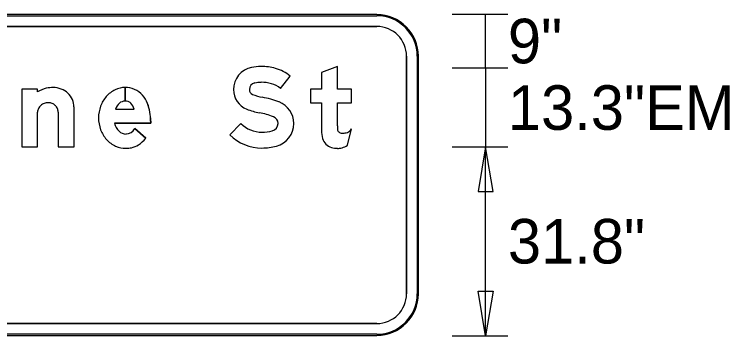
# Model space of a CAD drawing. Extents: x 1806251 to 1809821, y 414895 to 422886.
# Drawn here: x 1809677.816 to 1809679.019, y 415182.11 to 415182.651 of the extents above; entities that cross this region are included whole.
import ezdxf

# ---------------------------------------------------------------- set-up
doc = ezdxf.new("R2010")
doc.units = 0
for name, color, linetype in [('GSBWFILL', 7, 'Continuous'), ('GSCOLORFILL', 7, 'Continuous'), ('GSDIMS', 7, 'Continuous'), ('GSOUTLINE', 7, 'Continuous')]:
    doc.layers.add(name, color=color, linetype=linetype)

msp = doc.modelspace()

# ---------------------------------------------------------------- linework, layer by layer
at = {"layer": 'GSBWFILL'}
for p, q in [((1809678.4255, 415182.6505), (1809676.7655, 415182.6505)), ((1809676.7655, 415182.6305), (1809678.4255, 415182.6305)), ((1809678.4755, 415182.5805), (1809678.4755, 415182.1805)), ((1809678.4955, 415182.1805), (1809678.4955, 415182.5805)), ((1809678.0023, 415182.5278), (1809678.0023, 415182.5048)), ((1809678.0023, 415182.5048), (1809678.0023, 415182.5278)), ((1809677.8897, 415182.4863), (1809677.8897, 415182.428)), ((1809677.9861, 415182.4915), (1809678.0176, 415182.4915)), ((1809678.0187, 415182.4585), (1809678.0369, 415182.4424)), ((1809678.3761, 415182.4305), (1809678.3831, 415182.458)), ((1809678.4255, 415182.1305), (1809676.7657, 415182.1305)), ((1809676.7657, 415182.1105), (1809678.4255, 415182.1105))]:
    msp.add_line(p, q, dxfattribs=at)
for points in [[(1809678.3592, 415182.4632), (1809678.3592, 415182.5021), (1809678.3831, 415182.5021), (1809678.3831, 415182.5251), (1809678.3592, 415182.5251), (1809678.3592, 415182.5633), (1809678.3326, 415182.5532), (1809678.3326, 415182.5251), (1809678.3139, 415182.5251), (1809678.3139, 415182.5021), (1809678.3326, 415182.5021), (1809678.3326, 415182.4552)], [(1809678.2634, 415182.5259), (1809678.2799, 415182.5469)], [(1809677.8551, 415182.5203), (1809677.8551, 415182.5251), (1809677.8285, 415182.5251), (1809677.8285, 415182.428), (1809677.8551, 415182.428), (1809677.8551, 415182.4863)], [(1809677.8897, 415182.428), (1809677.9163, 415182.428), (1809677.9163, 415182.4951)], [(1809678.0453, 415182.4713), (1809678.0453, 415182.4675), (1809677.9846, 415182.4675)], [(1809678.197, 415182.4671), (1809678.1783, 415182.4482)]]:
    msp.add_lwpolyline(points, dxfattribs=at)
for centre, radius, start, end in [((1809678.4255, 415182.5805), 0.07, 0, 90), ((1809678.4255, 415182.5805), 0.05, 0, 90), ((1809678.4255, 415182.1805), 0.07, 270, 0), ((1809678.4255, 415182.1805), 0.05, 270, 0)]:
    msp.add_arc(centre, radius, start, end, dxfattribs=at)
for centre, major_axis, ratio, start_param, end_param in [((1809678.2227, 415182.5242), (0, 0.0381), 0.999996, 0.202758, 1.570796), ((1809678.2308, 415182.4847), (0, 0.0783), 0.999996, 0, 0.202758), ((1809678.2308, 415182.467), (0, 0.0961), 0.999996, 6.026234, 6.283185), ((1809678.2397, 415182.5009), (0, 0.061), 0.999996, 5.565152, 6.026234), ((1809678.2227, 415182.5242), (0, 0.0115), 0.999996, 0.202758, 1.570796), ((1809678.2308, 415182.4847), (0, 0.0517), 0.999996, 0, 0.202758), ((1809678.2308, 415182.467), (0, 0.0695), 0.999996, 6.026234, 6.283185), ((1809678.2397, 415182.5009), (0, 0.0344), 0.999996, 5.523837, 6.026234), ((1809677.8808, 415182.4799), (0, 0.0479), 0.999997, 0.235088, 0.567132), ((1809677.8813, 415182.4745), (0, 0.0532), 0.999997, 0, 0.219986), ((1809677.8813, 415182.4903), (0, 0.0374), 0.999997, 5.914285, 6.283185), ((1809677.8822, 415182.4926), (0, 0.0349), 0.999997, 5.532258, 5.914285), ((1809677.8836, 415182.4941), (0, 0.0329), 0.999997, 5.130076, 5.532258), ((1809678.005, 415182.4826), (0, 0.0457), 0.999997, 0.44196, 0.851746), ((1809678.0023, 415182.4884), (0, 0.0394), 0.999997, 0, 0.44196), ((1809678.0023, 415182.4884), (0, 0.0394), 0.999997, 5.868518, 6.283016), ((1809678.0013, 415182.4868), (0, 0.0412), 0.999997, 5.061282, 5.861635), ((1809678.2199, 415182.5242), (0, 0.0353), 0.999996, 1.570796, 2.761249), ((1809678.2199, 415182.5242), (0, 0.0087), 0.999996, 1.570796, 2.761249), ((1809677.8857, 415182.4951), (0, 0.0305), 0.999997, 4.712389, 5.130076), ((1809678.0092, 415182.4789), (0, 0.0513), 0.999997, 0.851746, 1.222943), ((1809678.0023, 415182.4894), (0, 0.0154), 0.999997, 0, 0.684319), ((1809678.0023, 415182.4869), (0, 0.0179), 0.999997, 6.008019, 6.282813), ((1809678.2489, 415182.5967), (0, 0.0868), 0.999996, 2.761249, 2.95744), ((1809678.2033, 415182.3522), (0, 0.1619), 0.999996, 5.918637, 6.099033), ((1809677.8689, 415182.4863), (0, 0.0139), 0.999997, 1.126231, 1.570796), ((1809677.8711, 415182.4853), (0, 0.0162), 0.999997, 0.715718, 1.126231), ((1809677.8724, 415182.4837), (0, 0.0183), 0.999997, 0.345704, 0.715718), ((1809677.8733, 415182.4813), (0, 0.0209), 0.999997, 0, 0.345704), ((1809677.8733, 415182.4854), (0, 0.0168), 0.999997, 5.900624, 6.283185), ((1809677.8735, 415182.4859), (0, 0.0163), 0.999997, 5.51227, 5.900624), ((1809677.8738, 415182.4861), (0, 0.0159), 0.999997, 5.115435, 5.51227), ((1809677.8742, 415182.4863), (0, 0.0154), 0.999997, 4.712389, 5.115435), ((1809678.0159, 415182.4765), (0, 0.0584), 0.999997, 1.222943, 1.570796), ((1809678.0061, 415182.4854), (0, 0.0209), 0.999997, 0.703138, 1.275447), ((1809678.0045, 415182.4945), (0, 0.00997), 0.999997, 5.468651, 6.008019), ((1809677.9926, 415182.4833), (0, 0.0263), 0.999997, 5.027692, 5.468651), ((1809677.9588, 415182.4713), (0, 0.0864), 0.999997, 4.712389, 5.061282), ((1809678.2473, 415182.4673), (0, 0.0387), 0.999996, 4.712389, 5.918637), ((1809678.2489, 415182.5967), (0, 0.1134), 0.999996, 2.761249, 2.95744), ((1809678.2033, 415182.3522), (0, 0.1353), 0.999996, 5.918637, 6.099033), ((1809678.0141, 415182.4765), (0, 0.0566), 0.999997, 1.570796, 1.928626), ((1809678.2473, 415182.4673), (0, 0.0121), 0.999996, 4.712389, 5.918637), ((1809678.009, 415182.4746), (0, 0.0512), 0.999997, 1.928626, 2.305123), ((1809678.0101, 415182.4732), (0, 0.0262), 0.999997, 1.788032, 2.378697), ((1809678.0024, 415182.4686), (0, 0.0191), 0.999997, 3.209537, 4.158837), ((1809678.2324, 415182.5028), (0, 0.0503), 0.999996, 2.360607, 3.141593), ((1809678.2465, 415182.4673), (0, 0.0129), 0.999996, 3.401517, 4.712389), ((1809678.2465, 415182.4673), (0, 0.0395), 0.999996, 3.401517, 4.712389), ((1809678.5257, 415182.4632), (0, 0.1665), 0.999991, 1.570796, 1.606005), ((1809678.3668, 415182.4587), (0, 0.00765), 0.999991, 1.74085, 2.407828), ((1809678.3656, 415182.4711), (0, 0.0218), 0.999991, 3.756278, 4.071638), ((1809678.004, 415182.4668), (0, 0.0173), 0.999997, 2.383204, 3.128268), ((1809678.2324, 415182.5028), (0, 0.0769), 0.999996, 2.360607, 3.141593), ((1809678.2324, 415182.5202), (0, 0.0677), 0.999996, 3.141593, 3.401517), ((1809678.3842, 415182.4552), (0, 0.0516), 0.999991, 1.570796, 1.830698), ((1809678.367, 415182.4589), (0, 0.00801), 0.999991, 2.407828, 3.141593), ((1809678.367, 415182.4929), (0, 0.042), 0.999991, 3.141593, 3.310762), ((1809678.3724, 415182.4614), (0, 0.00997), 0.999991, 3.310762, 3.756278), ((1809678.0058, 415182.4717), (0, 0.0468), 0.999997, 2.305123, 2.711411), ((1809677.9979, 415182.473), (0, 0.0495), 0.999997, 3.710413, 4.047817), ((1809678.3552, 415182.4475), (0, 0.0216), 0.999991, 1.830698, 2.869526), ((1809678.0037, 415182.4672), (0, 0.0418), 0.999997, 2.711411, 3.141593), ((1809678.0037, 415182.4672), (0, 0.0418), 0.999997, 3.141593, 3.35931), ((1809678.0049, 415182.462), (0, 0.0366), 0.999997, 3.35931, 3.710413), ((1809678.2324, 415182.5202), (0, 0.0943), 0.999996, 3.141593, 3.401517), ((1809678.3592, 415182.4618), (0, 0.0364), 0.999991, 2.869526, 3.141593), ((1809678.3592, 415182.4778), (0, 0.0525), 0.999991, 3.141593, 3.205734), ((1809678.3611, 415182.447), (0, 0.0216), 0.999991, 3.205734, 3.427755), ((1809678.3583, 415182.4566), (0, 0.0316), 0.999991, 3.427755, 3.738844)]:
    msp.add_ellipse(centre, major_axis=major_axis, ratio=ratio, start_param=start_param, end_param=end_param, dxfattribs=at)
at = {"layer": 'GSCOLORFILL'}
for p, q in [((1809678.4255, 415182.6505), (1809676.7655, 415182.6505)), ((1809678.4255, 415182.6505), (1809676.7655, 415182.6505)), ((1809678.4255, 415182.6505), (1809676.7655, 415182.6505)), ((1809676.7655, 415182.6485), (1809678.4255, 415182.6485)), ((1809676.7655, 415182.6305), (1809678.4255, 415182.6305)), ((1809678.4755, 415182.5805), (1809678.4755, 415182.1805)), ((1809678.4935, 415182.5805), (1809678.4935, 415182.1805)), ((1809678.4955, 415182.1805), (1809678.4955, 415182.5805)), ((1809678.4955, 415182.1805), (1809678.4955, 415182.5805)), ((1809678.4955, 415182.1805), (1809678.4955, 415182.5805)), ((1809678.0023, 415182.5278), (1809678.0023, 415182.5048)), ((1809678.0023, 415182.5048), (1809678.0023, 415182.5278)), ((1809677.8897, 415182.4863), (1809677.8897, 415182.428)), ((1809677.9861, 415182.4915), (1809678.0176, 415182.4915)), ((1809678.0187, 415182.4585), (1809678.0369, 415182.4424)), ((1809678.3761, 415182.4305), (1809678.3831, 415182.458)), ((1809678.4255, 415182.1305), (1809676.7657, 415182.1305)), ((1809678.4255, 415182.1125), (1809676.7655, 415182.1125)), ((1809676.7655, 415182.1105), (1809678.4255, 415182.1105)), ((1809676.7655, 415182.1105), (1809678.4255, 415182.1105)), ((1809676.7657, 415182.1105), (1809678.4255, 415182.1105))]:
    msp.add_line(p, q, dxfattribs=at)
for points in [[(1809678.3592, 415182.4632), (1809678.3592, 415182.5021), (1809678.3831, 415182.5021), (1809678.3831, 415182.5251), (1809678.3592, 415182.5251), (1809678.3592, 415182.5633), (1809678.3326, 415182.5532), (1809678.3326, 415182.5251), (1809678.3139, 415182.5251), (1809678.3139, 415182.5021), (1809678.3326, 415182.5021), (1809678.3326, 415182.4552)], [(1809678.2634, 415182.5259), (1809678.2799, 415182.5469)], [(1809677.8551, 415182.5203), (1809677.8551, 415182.5251), (1809677.8285, 415182.5251), (1809677.8285, 415182.428), (1809677.8551, 415182.428), (1809677.8551, 415182.4863)], [(1809677.8897, 415182.428), (1809677.9163, 415182.428), (1809677.9163, 415182.4951)], [(1809678.0453, 415182.4713), (1809678.0453, 415182.4675), (1809677.9846, 415182.4675)], [(1809678.197, 415182.4671), (1809678.1783, 415182.4482)]]:
    msp.add_lwpolyline(points, dxfattribs=at)
for centre, radius, start, end in [((1809678.4255, 415182.5805), 0.07, 0, 90), ((1809678.4255, 415182.5805), 0.07, 0, 90), ((1809678.4255, 415182.5805), 0.07, 0, 90), ((1809678.4255, 415182.5805), 0.068, 0, 90), ((1809678.4255, 415182.5805), 0.05, 0, 90), ((1809678.4255, 415182.1805), 0.07, 270, 0), ((1809678.4255, 415182.1805), 0.07, 270, 0), ((1809678.4255, 415182.1805), 0.05, 270, 0), ((1809678.4255, 415182.1805), 0.07, 270, 0), ((1809678.4255, 415182.1805), 0.068, 270, 0)]:
    msp.add_arc(centre, radius, start, end, dxfattribs=at)
for centre, major_axis, ratio, start_param, end_param in [((1809678.2227, 415182.5242), (0, 0.0381), 0.999996, 0.202758, 1.570796), ((1809678.2308, 415182.4847), (0, 0.0783), 0.999996, 0, 0.202758), ((1809678.2308, 415182.467), (0, 0.0961), 0.999996, 6.026234, 6.283185), ((1809678.2397, 415182.5009), (0, 0.061), 0.999996, 5.565152, 6.026234), ((1809678.2227, 415182.5242), (0, 0.0115), 0.999996, 0.202758, 1.570796), ((1809678.2308, 415182.4847), (0, 0.0517), 0.999996, 0, 0.202758), ((1809678.2308, 415182.467), (0, 0.0695), 0.999996, 6.026234, 6.283185), ((1809678.2397, 415182.5009), (0, 0.0344), 0.999996, 5.523837, 6.026234), ((1809677.8808, 415182.4799), (0, 0.0479), 0.999997, 0.235088, 0.567132), ((1809677.8813, 415182.4745), (0, 0.0532), 0.999997, 0, 0.219986), ((1809677.8813, 415182.4903), (0, 0.0374), 0.999997, 5.914285, 6.283185), ((1809677.8822, 415182.4926), (0, 0.0349), 0.999997, 5.532258, 5.914285), ((1809677.8836, 415182.4941), (0, 0.0329), 0.999997, 5.130076, 5.532258), ((1809678.005, 415182.4826), (0, 0.0457), 0.999997, 0.44196, 0.851746), ((1809678.0023, 415182.4884), (0, 0.0394), 0.999997, 0, 0.44196), ((1809678.0023, 415182.4884), (0, 0.0394), 0.999997, 5.868518, 6.283016), ((1809678.0013, 415182.4868), (0, 0.0412), 0.999997, 5.061282, 5.861635), ((1809678.2199, 415182.5242), (0, 0.0353), 0.999996, 1.570796, 2.761249), ((1809678.2199, 415182.5242), (0, 0.0087), 0.999996, 1.570796, 2.761249), ((1809677.8857, 415182.4951), (0, 0.0305), 0.999997, 4.712389, 5.130076), ((1809678.0092, 415182.4789), (0, 0.0513), 0.999997, 0.851746, 1.222943), ((1809678.0023, 415182.4894), (0, 0.0154), 0.999997, 0, 0.684319), ((1809678.0023, 415182.4869), (0, 0.0179), 0.999997, 6.008019, 6.282813), ((1809678.2489, 415182.5967), (0, 0.0868), 0.999996, 2.761249, 2.95744), ((1809678.2033, 415182.3522), (0, 0.1619), 0.999996, 5.918637, 6.099033), ((1809677.8689, 415182.4863), (0, 0.0139), 0.999997, 1.126231, 1.570796), ((1809677.8711, 415182.4853), (0, 0.0162), 0.999997, 0.715718, 1.126231), ((1809677.8724, 415182.4837), (0, 0.0183), 0.999997, 0.345704, 0.715718), ((1809677.8733, 415182.4813), (0, 0.0209), 0.999997, 0, 0.345704), ((1809677.8733, 415182.4854), (0, 0.0168), 0.999997, 5.900624, 6.283185), ((1809677.8735, 415182.4859), (0, 0.0163), 0.999997, 5.51227, 5.900624), ((1809677.8738, 415182.4861), (0, 0.0159), 0.999997, 5.115435, 5.51227), ((1809677.8742, 415182.4863), (0, 0.0154), 0.999997, 4.712389, 5.115435), ((1809678.0159, 415182.4765), (0, 0.0584), 0.999997, 1.222943, 1.570796), ((1809678.0061, 415182.4854), (0, 0.0209), 0.999997, 0.703138, 1.275447), ((1809678.0045, 415182.4945), (0, 0.00997), 0.999997, 5.468651, 6.008019), ((1809677.9926, 415182.4833), (0, 0.0263), 0.999997, 5.027692, 5.468651), ((1809677.9588, 415182.4713), (0, 0.0864), 0.999997, 4.712389, 5.061282), ((1809678.2473, 415182.4673), (0, 0.0387), 0.999996, 4.712389, 5.918637), ((1809678.2489, 415182.5967), (0, 0.1134), 0.999996, 2.761249, 2.95744), ((1809678.2033, 415182.3522), (0, 0.1353), 0.999996, 5.918637, 6.099033), ((1809678.0141, 415182.4765), (0, 0.0566), 0.999997, 1.570796, 1.928626), ((1809678.2473, 415182.4673), (0, 0.0121), 0.999996, 4.712389, 5.918637), ((1809678.009, 415182.4746), (0, 0.0512), 0.999997, 1.928626, 2.305123), ((1809678.0101, 415182.4732), (0, 0.0262), 0.999997, 1.788032, 2.378697), ((1809678.0024, 415182.4686), (0, 0.0191), 0.999997, 3.209537, 4.158837), ((1809678.2324, 415182.5028), (0, 0.0503), 0.999996, 2.360607, 3.141593), ((1809678.2465, 415182.4673), (0, 0.0129), 0.999996, 3.401517, 4.712389), ((1809678.2465, 415182.4673), (0, 0.0395), 0.999996, 3.401517, 4.712389), ((1809678.5257, 415182.4632), (0, 0.1665), 0.999991, 1.570796, 1.606005), ((1809678.3668, 415182.4587), (0, 0.00765), 0.999991, 1.74085, 2.407828), ((1809678.3656, 415182.4711), (0, 0.0218), 0.999991, 3.756278, 4.071638), ((1809678.004, 415182.4668), (0, 0.0173), 0.999997, 2.383204, 3.128268), ((1809678.2324, 415182.5028), (0, 0.0769), 0.999996, 2.360607, 3.141593), ((1809678.2324, 415182.5202), (0, 0.0677), 0.999996, 3.141593, 3.401517), ((1809678.3842, 415182.4552), (0, 0.0516), 0.999991, 1.570796, 1.830698), ((1809678.367, 415182.4589), (0, 0.00801), 0.999991, 2.407828, 3.141593), ((1809678.367, 415182.4929), (0, 0.042), 0.999991, 3.141593, 3.310762), ((1809678.3724, 415182.4614), (0, 0.00997), 0.999991, 3.310762, 3.756278), ((1809678.0058, 415182.4717), (0, 0.0468), 0.999997, 2.305123, 2.711411), ((1809677.9979, 415182.473), (0, 0.0495), 0.999997, 3.710413, 4.047817), ((1809678.3552, 415182.4475), (0, 0.0216), 0.999991, 1.830698, 2.869526), ((1809678.0037, 415182.4672), (0, 0.0418), 0.999997, 2.711411, 3.141593), ((1809678.0037, 415182.4672), (0, 0.0418), 0.999997, 3.141593, 3.35931), ((1809678.0049, 415182.462), (0, 0.0366), 0.999997, 3.35931, 3.710413), ((1809678.2324, 415182.5202), (0, 0.0943), 0.999996, 3.141593, 3.401517), ((1809678.3592, 415182.4618), (0, 0.0364), 0.999991, 2.869526, 3.141593), ((1809678.3592, 415182.4778), (0, 0.0525), 0.999991, 3.141593, 3.205734), ((1809678.3611, 415182.447), (0, 0.0216), 0.999991, 3.205734, 3.427755), ((1809678.3583, 415182.4566), (0, 0.0316), 0.999991, 3.427755, 3.738844)]:
    msp.add_ellipse(centre, major_axis=major_axis, ratio=ratio, start_param=start_param, end_param=end_param, dxfattribs=at)
at = {"layer": 'GSDIMS'}
for p, q in [((1809678.5522, 415182.651), (1809678.646, 415182.651)), ((1809678.6085, 415182.561), (1809678.6085, 415182.651)), ((1809678.5522, 415182.561), (1809678.646, 415182.561)), ((1809678.5522, 415182.561), (1809678.646, 415182.561)), ((1809678.6085, 415182.561), (1809678.6085, 415182.428)), ((1809678.5522, 415182.428), (1809678.646, 415182.428)), ((1809678.5522, 415182.428), (1809678.646, 415182.428)), ((1809678.6085, 415182.11), (1809678.6085, 415182.428)), ((1809678.5522, 415182.11), (1809678.646, 415182.11))]:
    msp.add_line(p, q, dxfattribs=at)
for points in [[(1809678.6085, 415182.428), (1809678.596, 415182.353), (1809678.621, 415182.353)], [(1809678.6085, 415182.11), (1809678.596, 415182.185), (1809678.621, 415182.185)]]:
    msp.add_lwpolyline(points, close=True, dxfattribs=at)
at = {"layer": 'GSOUTLINE'}
for p, q in [((1809678.4255, 415182.6505), (1809676.7655, 415182.6505)), ((1809678.4255, 415182.6305), (1809676.7655, 415182.6305)), ((1809678.4755, 415182.1805), (1809678.4755, 415182.5805)), ((1809678.4955, 415182.1805), (1809678.4955, 415182.5805)), ((1809677.8897, 415182.4863), (1809677.8897, 415182.428)), ((1809677.9861, 415182.4915), (1809678.0176, 415182.4915)), ((1809678.0369, 415182.4424), (1809678.0187, 415182.4585)), ((1809678.3761, 415182.4305), (1809678.3831, 415182.458)), ((1809676.7655, 415182.1305), (1809678.4255, 415182.1305)), ((1809676.7655, 415182.1105), (1809678.4255, 415182.1105))]:
    msp.add_line(p, q, dxfattribs=at)
for points in [[(1809678.3592, 415182.4632), (1809678.3592, 415182.5021), (1809678.3831, 415182.5021), (1809678.3831, 415182.5251), (1809678.3592, 415182.5251), (1809678.3592, 415182.5633), (1809678.3326, 415182.5532), (1809678.3326, 415182.5251), (1809678.3139, 415182.5251), (1809678.3139, 415182.5021), (1809678.3326, 415182.5021), (1809678.3326, 415182.4552)], [(1809678.2634, 415182.5259), (1809678.2799, 415182.5469)], [(1809677.8551, 415182.5203), (1809677.8551, 415182.5251), (1809677.8285, 415182.5251), (1809677.8285, 415182.428), (1809677.8551, 415182.428), (1809677.8551, 415182.4863)], [(1809677.8897, 415182.428), (1809677.9163, 415182.428), (1809677.9163, 415182.4951)], [(1809677.9846, 415182.4675), (1809678.0453, 415182.4675), (1809678.0453, 415182.4713)], [(1809678.197, 415182.4671), (1809678.1783, 415182.4482)]]:
    msp.add_lwpolyline(points, dxfattribs=at)
for centre, radius, start, end in [((1809678.4255, 415182.5805), 0.07, 0, 90), ((1809678.4255, 415182.5805), 0.05, 0, 90), ((1809678.4255, 415182.1805), 0.07, 270, 0), ((1809678.4255, 415182.1805), 0.05, 270, 0)]:
    msp.add_arc(centre, radius, start, end, dxfattribs=at)
for centre, major_axis, ratio, start_param, end_param in [((1809678.2227, 415182.5242), (0, 0.0381), 0.999996, 0.202758, 1.570796), ((1809678.2308, 415182.4847), (0, 0.0783), 0.999996, 0, 0.202758), ((1809678.2308, 415182.467), (0, 0.0961), 0.999996, 6.026234, 6.283185), ((1809678.2397, 415182.5009), (0, 0.061), 0.999996, 5.565152, 6.026234), ((1809678.2227, 415182.5242), (0, 0.0115), 0.999996, 0.202758, 1.570796), ((1809678.2308, 415182.4847), (0, 0.0517), 0.999996, 0, 0.202758), ((1809678.2308, 415182.467), (0, 0.0695), 0.999996, 6.026234, 6.283185), ((1809678.2397, 415182.5009), (0, 0.0344), 0.999996, 5.523837, 6.026234), ((1809677.8808, 415182.4799), (0, 0.0479), 0.999997, 0.235088, 0.567132), ((1809677.8813, 415182.4745), (0, 0.0532), 0.999997, 0, 0.219986), ((1809677.8813, 415182.4903), (0, 0.0374), 0.999997, 5.914285, 6.283185), ((1809677.8822, 415182.4926), (0, 0.0349), 0.999997, 5.532258, 5.914285), ((1809677.8836, 415182.4941), (0, 0.0329), 0.999997, 5.130076, 5.532258), ((1809678.005, 415182.4826), (0, 0.0457), 0.999997, 0.44196, 0.851746), ((1809678.0023, 415182.4884), (0, 0.0394), 0.999997, 0, 0.44196), ((1809678.0023, 415182.4884), (0, 0.0394), 0.999997, 5.868518, 6.283185), ((1809678.0013, 415182.4868), (0, 0.0412), 0.999997, 5.061282, 5.861635), ((1809678.2199, 415182.5242), (0, 0.0353), 0.999996, 1.570796, 2.761249), ((1809678.2199, 415182.5242), (0, 0.0087), 0.999996, 1.570796, 2.761249), ((1809677.8857, 415182.4951), (0, 0.0305), 0.999997, 4.712389, 5.130076), ((1809678.0092, 415182.4789), (0, 0.0513), 0.999997, 0.851746, 1.222943), ((1809678.0023, 415182.4894), (0, 0.0154), 0.999997, 0, 0.684319), ((1809678.0023, 415182.4869), (0, 0.0179), 0.999997, 6.008019, 6.283185), ((1809678.2489, 415182.5967), (0, 0.0868), 0.999996, 2.761249, 2.95744), ((1809678.2033, 415182.3522), (0, 0.1619), 0.999996, 5.918637, 6.099033), ((1809677.8689, 415182.4863), (0, 0.0139), 0.999997, 1.126231, 1.570796), ((1809677.8711, 415182.4853), (0, 0.0162), 0.999997, 0.715718, 1.126231), ((1809677.8724, 415182.4837), (0, 0.0183), 0.999997, 0.345704, 0.715718), ((1809677.8733, 415182.4813), (0, 0.0209), 0.999997, 0, 0.345704), ((1809677.8733, 415182.4854), (0, 0.0168), 0.999997, 5.900624, 6.283185), ((1809677.8735, 415182.4859), (0, 0.0163), 0.999997, 5.51227, 5.900624), ((1809677.8738, 415182.4861), (0, 0.0159), 0.999997, 5.115435, 5.51227), ((1809677.8742, 415182.4863), (0, 0.0154), 0.999997, 4.712389, 5.115435), ((1809678.0159, 415182.4765), (0, 0.0584), 0.999997, 1.222943, 1.570796), ((1809678.0061, 415182.4854), (0, 0.0209), 0.999997, 0.703138, 1.275447), ((1809678.0045, 415182.4945), (0, 0.00998), 0.999997, 5.468651, 6.008019), ((1809677.9926, 415182.4833), (0, 0.0263), 0.999997, 5.027692, 5.468651), ((1809677.9588, 415182.4713), (0, 0.0865), 0.999997, 4.712389, 5.061282), ((1809678.2473, 415182.4673), (0, 0.0387), 0.999996, 4.712389, 5.918637), ((1809678.2489, 415182.5967), (0, 0.1134), 0.999996, 2.761249, 2.95744), ((1809678.2033, 415182.3522), (0, 0.1353), 0.999996, 5.918637, 6.099033), ((1809678.0141, 415182.4765), (0, 0.0566), 0.999997, 1.570796, 1.928626), ((1809678.2473, 415182.4673), (0, 0.0121), 0.999996, 4.712389, 5.918637), ((1809678.009, 415182.4746), (0, 0.0512), 0.999997, 1.928626, 2.305123), ((1809678.0101, 415182.4732), (0, 0.0262), 0.999997, 1.788032, 2.378697), ((1809678.0024, 415182.4686), (0, 0.0191), 0.999997, 3.209537, 4.158837), ((1809678.2324, 415182.5028), (0, 0.0503), 0.999996, 2.360607, 3.141593), ((1809678.2465, 415182.4673), (0, 0.0129), 0.999996, 3.401517, 4.712389), ((1809678.2465, 415182.4673), (0, 0.0395), 0.999996, 3.401517, 4.712389), ((1809678.5257, 415182.4632), (0, 0.1665), 0.999991, 1.570796, 1.606005), ((1809678.3668, 415182.4587), (0, 0.00765), 0.999991, 1.74085, 2.407828), ((1809678.3656, 415182.4711), (0, 0.0218), 0.999991, 3.756278, 4.071638), ((1809678.004, 415182.4668), (0, 0.0173), 0.999997, 2.383204, 3.128268), ((1809678.2324, 415182.5028), (0, 0.0769), 0.999996, 2.360607, 3.141593), ((1809678.2324, 415182.5202), (0, 0.0677), 0.999996, 3.141593, 3.401517), ((1809678.3842, 415182.4552), (0, 0.0516), 0.999991, 1.570796, 1.830698), ((1809678.367, 415182.4589), (0, 0.00801), 0.999991, 2.407828, 3.141593), ((1809678.367, 415182.4929), (0, 0.042), 0.999991, 3.141593, 3.310762), ((1809678.3724, 415182.4614), (0, 0.00998), 0.999991, 3.310762, 3.756278), ((1809678.0058, 415182.4717), (0, 0.0468), 0.999997, 2.305123, 2.711411), ((1809677.9979, 415182.473), (0, 0.0495), 0.999997, 3.710413, 4.047817), ((1809678.3552, 415182.4475), (0, 0.0216), 0.999991, 1.830698, 2.869526), ((1809678.0037, 415182.4672), (0, 0.0418), 0.999997, 2.711411, 3.141593), ((1809678.0037, 415182.4672), (0, 0.0418), 0.999997, 3.141593, 3.35931), ((1809678.0049, 415182.462), (0, 0.0366), 0.999997, 3.35931, 3.710413), ((1809678.2324, 415182.5202), (0, 0.0943), 0.999996, 3.141593, 3.401517), ((1809678.3592, 415182.4618), (0, 0.0364), 0.999991, 2.869526, 3.141593), ((1809678.3592, 415182.4778), (0, 0.0525), 0.999991, 3.141593, 3.205734), ((1809678.3611, 415182.447), (0, 0.0216), 0.999991, 3.205734, 3.427755), ((1809678.3583, 415182.4566), (0, 0.0316), 0.999991, 3.427755, 3.738844)]:
    msp.add_ellipse(centre, major_axis=major_axis, ratio=ratio, start_param=start_param, end_param=end_param, dxfattribs=at)

# ---------------------------------------------------------------- texts
at = {"layer": 'GSDIMS'}
for s, p in [('9"', (1809678.646, 415182.5685)), ('13.3"EM', (1809678.646, 415182.4565)), ('31.8"', (1809678.646, 415182.2315))]:
    msp.add_text(s, height=0.075, dxfattribs=at).set_placement(p)

doc.saveas('drawing.dxf')
